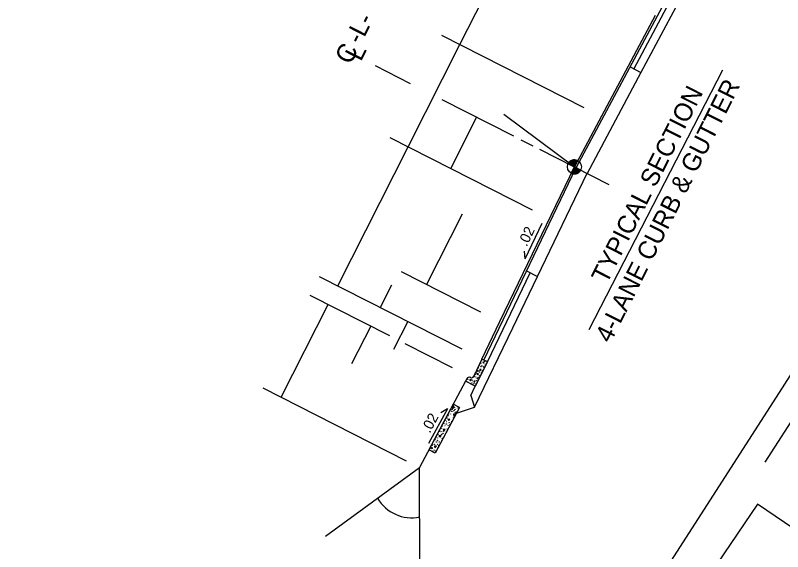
# Model space of a CAD drawing. Extents: x 1974386 to 1979988, y 776712 to 784860.
# Drawn here: x 1975892.7 to 1976335.5, y 780166.3 to 780475.6 of the extents above; entities that cross this region are included whole.
import ezdxf

# ---------------------------------------------------------------- set-up
doc = ezdxf.new("R2010")
doc.units = 0
for name, color, linetype in [('Old_Level_1', 7, 'Continuous'), ('Old_Level_2', 7, 'Continuous'), ('Prop Horizontal Alignment Station Label', 7, 'Continuous'), ('Sheet Layout Plan Border', 7, 'Continuous')]:
    doc.layers.add(name, color=color, linetype=linetype)

msp = doc.modelspace()

# ---------------------------------------------------------------- linework, layer by layer
at = {"layer": 'Old_Level_1'}
for p, q in [((1976326.89, 780580.1), (1976253.72, 780442.69)), ((1976308.18, 780559.71), (1976216.39, 780387.73)), ((1976310.23, 780558.67), (1976249.59, 780444.79)), ((1976149.27, 780458.66), (1976181.83, 780522.87)), ((1976261.87, 780475.56), (1976215.34, 780388.16)), ((1976138.66, 780464.04), (1976220.86, 780422.36)), ((1976119.42, 780399.79), (1976149.27, 780458.66)), ((1976120.79, 780436.09), (1976100.46, 780446.41)), ((1976247.43, 780445.88), (1976253.72, 780442.69)), ((1976253.72, 780442.69), (1976222.62, 780384.28)), ((1976223.89, 780294.31), (1976301.07, 780444.11)), ((1976138.8, 780426.97), (1976180.14, 780406)), ((1976158.86, 780416.79), (1976143.94, 780387.36)), ((1976174.53, 780418.55), (1976215.34, 780388.16)), ((1976108.81, 780405.17), (1976191.01, 780363.49)), ((1976184.36, 780403.86), (1976191.4, 780400.29)), ((1976078.72, 780319.52), (1976119.42, 780399.79)), ((1976195.24, 780398.34), (1976235.27, 780378.05)), ((1976215.34, 780388.16), (1976211.72, 780389.99)), ((1976217.17, 780391.77), (1976215.34, 780388.16)), ((1976163.02, 780276.77), (1976216.39, 780387.73)), ((1976172.33, 780298.96), (1976215.34, 780388.16)), ((1976194.02, 780324.96), (1976222.77, 780384.57)), ((1976213.5, 780384.54), (1976215.34, 780388.16)), ((1976218.94, 780386.32), (1976215.34, 780388.16)), ((1976215.34, 780388.16), (1976218.94, 780386.32)), ((1976150.56, 780360.88), (1976130.04, 780320.41)), ((1976115.28, 780327.89), (1976161.16, 780304.63)), ((1976165.13, 780275.7), (1976189.89, 780327.06)), ((1976187.74, 780328.15), (1976194.02, 780324.96)), ((1976068.11, 780324.9), (1976150.31, 780283.22)), ((1976179.76, 780295.38), (1976194.02, 780324.96)), ((1976109.74, 780319.91), (1976103.24, 780307.09)), ((1976062.68, 780314.2), (1976108.7, 780290.86)), ((1976046.16, 780255.3), (1976073.29, 780308.82)), ((1976097.81, 780296.39), (1976086.73, 780274.53)), ((1976119.19, 780299), (1976110.96, 780282.78)), ((1976157.69, 780249.61), (1976179.76, 780295.38)), ((1976161.9, 780277.34), (1976172.33, 780298.96)), ((1976117.55, 780286.38), (1976144.88, 780272.52)), ((1976161.9, 780277.34), (1976157.3, 780267.49)), ((1976165.13, 780275.7), (1976158.08, 780261.8)), ((1976165.13, 780275.7), (1976161.9, 780277.34)), ((1976152.51, 780264.62), (1976126, 780214.82)), ((1976153.22, 780266.01), (1976152.51, 780264.62)), ((1976158.08, 780261.8), (1976152.51, 780264.62)), ((1976035.54, 780260.69), (1976118.28, 780218.73)), ((1976155.47, 780256.39), (1976158.08, 780261.8)), ((1976155.47, 780256.39), (1976157.69, 780249.61)), ((1976145.45, 780251.38), (1976131.32, 780224.91)), ((1976149.05, 780249.46), (1976145.45, 780251.38)), ((1976149.05, 780249.46), (1976134.92, 780222.99)), ((1976147.31, 780246.21), (1976157.69, 780249.61)), ((1976134.92, 780222.99), (1976131.32, 780224.91)), ((1976071.6, 780175.13), (1976126, 780214.82)), ((1976126.13, 780147.76), (1976126, 780214.82))]:
    msp.add_line(p, q, dxfattribs=at)
for points in [[(1976211.74, 780390.02), (1976211.74, 780390.02), (1976215.35, 780388.19)], [(1976211.78, 780390.09), (1976215.39, 780388.26)], [(1976211.82, 780390.16), (1976215.43, 780388.33)], [(1976211.86, 780390.23), (1976215.46, 780388.4)], [(1976211.9, 780390.3), (1976215.5, 780388.48)], [(1976211.95, 780390.37), (1976215.54, 780388.55)], [(1976211.99, 780390.44), (1976215.57, 780388.62)], [(1976212.04, 780390.5), (1976215.61, 780388.69)], [(1976212.08, 780390.57), (1976215.65, 780388.77)], [(1976212.13, 780390.64), (1976215.68, 780388.84)], [(1976212.19, 780390.7), (1976215.72, 780388.91)], [(1976212.24, 780390.77), (1976215.75, 780388.98)], [(1976212.29, 780390.83), (1976215.79, 780389.05)], [(1976212.35, 780390.89), (1976215.83, 780389.13)], [(1976212.41, 780390.95), (1976215.86, 780389.2)], [(1976212.47, 780391.01), (1976215.9, 780389.27)], [(1976212.53, 780391.07), (1976215.94, 780389.34)], [(1976212.59, 780391.13), (1976215.97, 780389.42)], [(1976212.66, 780391.19), (1976216.01, 780389.49)], [(1976212.72, 780391.25), (1976216.05, 780389.56)], [(1976212.79, 780391.3), (1976216.08, 780389.63)], [(1976212.86, 780391.36), (1976216.12, 780389.7)], [(1976212.93, 780391.41), (1976216.16, 780389.78)], [(1976213.01, 780391.47), (1976216.19, 780389.85)], [(1976213.08, 780391.52), (1976216.23, 780389.92)], [(1976213.16, 780391.57), (1976216.27, 780389.99)], [(1976213.24, 780391.62), (1976216.3, 780390.07)], [(1976213.32, 780391.67), (1976216.34, 780390.14)], [(1976213.41, 780391.72), (1976216.38, 780390.21)], [(1976213.5, 780391.76), (1976216.41, 780390.28)], [(1976213.59, 780391.81), (1976216.45, 780390.35)], [(1976213.68, 780391.85), (1976216.49, 780390.43)], [(1976213.78, 780391.89), (1976216.52, 780390.5)], [(1976213.88, 780391.93), (1976216.56, 780390.57)], [(1976213.98, 780391.97), (1976216.6, 780390.64)], [(1976214.09, 780392.01), (1976216.63, 780390.72)], [(1976214.2, 780392.04), (1976216.67, 780390.79)], [(1976214.32, 780392.07), (1976216.71, 780390.86)], [(1976214.44, 780392.1), (1976216.74, 780390.93)], [(1976214.57, 780392.13), (1976216.78, 780391.01)], [(1976214.7, 780392.15), (1976216.82, 780391.08)], [(1976214.84, 780392.17), (1976216.85, 780391.15)], [(1976214.99, 780392.19), (1976216.89, 780391.22)], [(1976215.15, 780392.2), (1976216.93, 780391.29)], [(1976215.31, 780392.2), (1976216.96, 780391.37)], [(1976215.5, 780392.2), (1976217, 780391.44)], [(1976215.7, 780392.19), (1976217.04, 780391.51)], [(1976215.94, 780392.16), (1976217.07, 780391.58)], [(1976216.23, 780392.1), (1976217.11, 780391.66)], [(1976216.63, 780391.99), (1976217.15, 780391.73)], [(1976213.51, 780384.56), (1976213.91, 780384.36)], [(1976213.55, 780384.63), (1976214.37, 780384.22)], [(1976213.59, 780384.7), (1976214.66, 780384.16)], [(1976213.62, 780384.78), (1976214.91, 780384.12)], [(1976213.66, 780384.85), (1976215.12, 780384.11)], [(1976213.7, 780384.92), (1976215.31, 780384.1)], [(1976213.73, 780384.99), (1976215.48, 780384.11)], [(1976213.77, 780385.07), (1976215.65, 780384.11)], [(1976213.81, 780385.14), (1976215.8, 780384.13)], [(1976213.84, 780385.21), (1976215.94, 780384.15)], [(1976213.88, 780385.28), (1976216.07, 780384.17)], [(1976213.92, 780385.35), (1976216.19, 780384.2)], [(1976213.95, 780385.43), (1976216.32, 780384.23)], [(1976213.99, 780385.5), (1976216.44, 780384.26)], [(1976214.03, 780385.57), (1976216.55, 780384.29)], [(1976214.06, 780385.64), (1976216.66, 780384.32)], [(1976214.1, 780385.72), (1976216.76, 780384.36)], [(1976214.13, 780385.79), (1976216.86, 780384.4)], [(1976214.17, 780385.86), (1976216.96, 780384.44)], [(1976214.21, 780385.93), (1976217.06, 780384.49)], [(1976214.24, 780386), (1976217.15, 780384.53)], [(1976214.28, 780386.08), (1976217.24, 780384.58)], [(1976214.32, 780386.15), (1976217.32, 780384.63)], [(1976214.35, 780386.22), (1976217.41, 780384.67)], [(1976214.39, 780386.29), (1976217.49, 780384.72)], [(1976214.43, 780386.37), (1976217.57, 780384.77)], [(1976214.46, 780386.44), (1976217.64, 780384.83)], [(1976214.5, 780386.51), (1976217.72, 780384.88)], [(1976214.54, 780386.58), (1976217.79, 780384.93)], [(1976214.57, 780386.65), (1976217.86, 780384.99)], [(1976214.61, 780386.73), (1976217.93, 780385.05)], [(1976214.65, 780386.8), (1976218, 780385.1)], [(1976214.68, 780386.87), (1976218.06, 780385.16)], [(1976214.72, 780386.94), (1976218.12, 780385.22)], [(1976214.76, 780387.02), (1976218.19, 780385.28)], [(1976214.79, 780387.09), (1976218.25, 780385.34)], [(1976214.83, 780387.16), (1976218.3, 780385.4)], [(1976214.87, 780387.23), (1976218.36, 780385.46)], [(1976214.9, 780387.3), (1976218.41, 780385.53)], [(1976214.94, 780387.38), (1976218.46, 780385.59)], [(1976214.98, 780387.45), (1976218.52, 780385.65)], [(1976215.01, 780387.52), (1976218.57, 780385.72)], [(1976215.05, 780387.59), (1976218.61, 780385.79)], [(1976215.09, 780387.67), (1976218.67, 780385.85)], [(1976215.12, 780387.74), (1976218.71, 780385.92)], [(1976215.16, 780387.81), (1976218.76, 780385.99)], [(1976215.2, 780387.88), (1976218.8, 780386.05)], [(1976215.23, 780387.95), (1976218.84, 780386.13)], [(1976215.27, 780388.03), (1976218.88, 780386.2)], [(1976215.31, 780388.1), (1976218.92, 780386.27), (1976218.92, 780386.27)]]:
    msp.add_lwpolyline(points, dxfattribs=at)
msp.add_circle((1976215.33, 780388.15), 4.05, dxfattribs=at)
for centre, radius, start, end in [((1976215.33, 780388.15), 4.05, 63.1023, 153.1023), ((1976215.33, 780388.15), 4.05, 243.1023, 333.1023), ((1976154.61, 780265.3), 1.56, 65.8689, 153.1118), ((1976155.89, 780268.15), 1.56, 245.8689, 334.9402), ((1976121.46, 780208.79), 22.94, 210.6012, 281.5355)]:
    msp.add_arc(centre, radius, start, end, dxfattribs=at)
at = {"layer": 'Old_Level_2'}
for p, q in [((1976186.96, 780335.13), (1976196.7, 780355.66)), ((1976186.96, 780335.13), (1976186.6, 780339.58)), ((1976163.3, 780275.58), (1976162.42, 780275.45)), ((1976162.42, 780275.45), (1976162.94, 780274.96)), ((1976162.94, 780274.96), (1976163.3, 780275.58)), ((1976159.91, 780268.91), (1976159.04, 780268.78)), ((1976159.04, 780268.78), (1976159.55, 780268.29)), ((1976159.55, 780268.29), (1976159.91, 780268.91)), ((1976161.5, 780271.36), (1976160.71, 780271.33)), ((1976160.71, 780271.33), (1976160.84, 780270.58)), ((1976160.84, 780270.58), (1976161.5, 780271.36)), ((1976155.29, 780264.85), (1976155.47, 780265.8)), ((1976155.91, 780265.46), (1976155.29, 780264.85)), ((1976155.47, 780265.8), (1976155.91, 780265.46)), ((1976158.11, 780264.69), (1976157.33, 780264.66)), ((1976157.33, 780264.66), (1976157.45, 780263.91)), ((1976157.45, 780263.91), (1976158.11, 780264.69)), ((1976142, 780248.65), (1976131.19, 780228.66)), ((1976142, 780248.65), (1976138.2, 780246.31)), ((1976146.02, 780249.68), (1976144.89, 780249.66)), ((1976144.89, 780249.66), (1976145.05, 780248.57)), ((1976145.05, 780248.57), (1976146.02, 780249.68)), ((1976143.48, 780242.76), (1976142.21, 780242.58)), ((1976142.21, 780242.58), (1976142.94, 780241.86)), ((1976142.94, 780241.86), (1976143.48, 780242.76)), ((1976146.76, 780245.56), (1976145.63, 780245.55)), ((1976145.63, 780245.55), (1976145.79, 780244.46)), ((1976145.79, 780244.46), (1976146.76, 780245.56)), ((1976140.75, 780236.72), (1976139.62, 780236.7)), ((1976139.62, 780236.7), (1976139.78, 780235.61)), ((1976139.78, 780235.61), (1976140.75, 780236.72)), ((1976138.39, 780233.23), (1976137.13, 780233.06)), ((1976137.13, 780233.06), (1976137.85, 780232.34)), ((1976137.85, 780232.34), (1976138.39, 780233.23)), ((1976135.67, 780227.19), (1976134.54, 780227.18)), ((1976134.54, 780227.18), (1976134.69, 780226.09)), ((1976134.69, 780226.09), (1976135.67, 780227.19))]:
    msp.add_line(p, q, dxfattribs=at)
for centre, radius in [((1976160.61, 780273.91), 0.048), ((1976160.93, 780273.87), 0.048), ((1976161.4, 780275.01), 0.048), ((1976161.47, 780275.97), 0.048), ((1976161.87, 780274.58), 0.048), ((1976161.92, 780273.56), 0.048), ((1976161.94, 780276.69), 0.048), ((1976162.14, 780275.94), 0.048), ((1976163.42, 780273.33), 0.048), ((1976163.54, 780276.07), 0.048), ((1976163.85, 780274.49), 0.048), ((1976164.65, 780275.16), 0.048), ((1976158.56, 780270.02), 0.048), ((1976158.75, 780269.27), 0.048), ((1976159.49, 780270.65), 0.048), ((1976159.52, 780270.26), 0.048), ((1976160.02, 780271.69), 0.048), ((1976160.06, 780270.48), 0.048), ((1976160.07, 780272.46), 0.048), ((1976160.16, 780269.4), 0.048), ((1976160.66, 780269.79), 0.048), ((1976161.43, 780272.96), 0.048), ((1976161.72, 780269.67), 0.048), ((1976162.04, 780270.54), 0.048), ((1976162.29, 780271.57), 0.048), ((1976162.65, 780272.96), 0.048), ((1976163.11, 780272.34), 0.048), ((1976153.67, 780264.3), 0.048), ((1976153.8, 780265.46), 0.048), ((1976154.2, 780266.71), 0.048), ((1976154.91, 780265.24), 0.048), ((1976155.14, 780264.24), 0.048), ((1976155.49, 780266.75), 0.048), ((1976156.63, 780265.01), 0.048), ((1976156.69, 780265.79), 0.048), ((1976157.23, 780267.24), 0.048), ((1976157.55, 780267.2), 0.048), ((1976158.02, 780268.34), 0.048), ((1976158.05, 780266.29), 0.048), ((1976158.48, 780267.91), 0.048), ((1976158.54, 780266.88), 0.048), ((1976158.91, 780264.9), 0.048), ((1976159.27, 780266.28), 0.048), ((1976159.73, 780265.67), 0.048), ((1976160.04, 780266.66), 0.048), ((1976160.47, 780267.82), 0.048), ((1976161.27, 780268.49), 0.048), ((1976155.18, 780263.34), 0.048), ((1976156.11, 780263.98), 0.048), ((1976156.14, 780263.59), 0.048), ((1976156.67, 780263.81), 0.048), ((1976156.78, 780262.73), 0.048), ((1976157.28, 780263.12), 0.048), ((1976157.89, 780261.82), 0.048), ((1976158.34, 780263), 0.048), ((1976158.66, 780263.87), 0.048), ((1976144.32, 780247.26), 0.0693), ((1976144.68, 780248.14), 0.0693), ((1976144.99, 780247.25), 0.0693), ((1976145.01, 780250.05), 0.0693), ((1976145.62, 780250.34), 0.0693), ((1976145.8, 780247.6), 0.0693), ((1976146.07, 780249.49), 0.0693), ((1976146.44, 780248.39), 0.0693), ((1976146.55, 780246.58), 0.0693), ((1976147.13, 780246.84), 0.0693), ((1976147.49, 780248.67), 0.0693), ((1976148.06, 780249.1), 0.0693), ((1976141.81, 780243.31), 0.0693), ((1976142.79, 780244.81), 0.0693), ((1976143.81, 780245.68), 0.0693), ((1976143.84, 780243.45), 0.0693), ((1976144.59, 780244.81), 0.0693), ((1976145.61, 780243.76), 0.0693), ((1976145.75, 780245.94), 0.0693), ((1976138.73, 780238.35), 0.0693), ((1976139.55, 780240.43), 0.0693), ((1976140.01, 780240.35), 0.0693), ((1976140.7, 780239.03), 0.0693), ((1976140.72, 780241.98), 0.0693), ((1976141.38, 780241.35), 0.0693), ((1976141.43, 780239.87), 0.0693), ((1976142.46, 780238.99), 0.0693), ((1976142.97, 780240.72), 0.0693), ((1976143.58, 780239.51), 0.0693), ((1976144.24, 780241.17), 0.0693), ((1976136.73, 780233.78), 0.0693), ((1976137.83, 780235.75), 0.0693), ((1976137.87, 780235.19), 0.0693), ((1976138.62, 780237.23), 0.0693), ((1976138.64, 780235.49), 0.0693), ((1976138.76, 780233.93), 0.0693), ((1976139.5, 780234.47), 0.0693), ((1976141.51, 780235.52), 0.0693), ((1976141.9, 780236.99), 0.0693), ((1976133.64, 780228.83), 0.0693), ((1976134.47, 780230.91), 0.0693), ((1976134.92, 780230.83), 0.0693), ((1976135.62, 780229.51), 0.0693), ((1976135.64, 780232.46), 0.0693), ((1976136.3, 780231.83), 0.0693), ((1976136.35, 780230.35), 0.0693), ((1976137.38, 780229.46), 0.0693), ((1976138.5, 780229.98), 0.0693), ((1976139.16, 780231.64), 0.0693), ((1976132.75, 780226.23), 0.0693), ((1976132.78, 780225.67), 0.0693), ((1976133.54, 780227.71), 0.0693), ((1976133.56, 780225.97), 0.0693), ((1976133.68, 780224.4), 0.0693), ((1976134.42, 780224.95), 0.0693), ((1976134.51, 780228.22), 0.0693), ((1976136.29, 780228.17), 0.0693), ((1976136.43, 780226), 0.0693), ((1976136.82, 780227.47), 0.0693), ((1976135.12, 780224.29), 0.0693)]:
    msp.add_circle(centre, radius, dxfattribs=at)
msp.add_arc((1976158.08, 780269.3), 0.048, 238.724, 72.275, dxfattribs=at)
at = {"layer": 'Prop Horizontal Alignment Station Label'}
msp.add_line((1976325.41, 780217.98), (1976391.4, 780320.53), dxfattribs=at)
at = {"layer": 'Sheet Layout Plan Border'}
for points in [[(1977111.11, 779526.05), (1977868.38, 780703.57), (1976985.24, 781271.52), (1976227.97, 780094)], [(1976403.86, 778445.65), (1977189.89, 779604.17), (1976321, 780193.69), (1975534.97, 779035.17)]]:
    msp.add_lwpolyline(points, close=True, dxfattribs=at)

# ---------------------------------------------------------------- texts
at = {"layer": 'Old_Level_2'}
for s, height, rotation, p in [('-L-', 10.461, 63.2901, (1976091.98, 780458.34)), ('C', 10.8, 63.1118, (1976086.23, 780446.61)), ('L', 10.8, 63.0587, (1976092.09, 780448.51)), ('4-LANE CURB & GUTTER ', 10.4606, 63.2901, (1976236.15, 780286.03)), ('TYPICAL SECTION', 10.4606, 63.2901, (1976234, 780320.24)), ('.02', 6, 64.3034, (1976187.82, 780341.85)), ('.02', 6, 61.9202, (1976131.89, 780234.24))]:
    msp.add_text(s, height=height, rotation=rotation, dxfattribs=at).set_placement(p)

doc.saveas('drawing.dxf')
